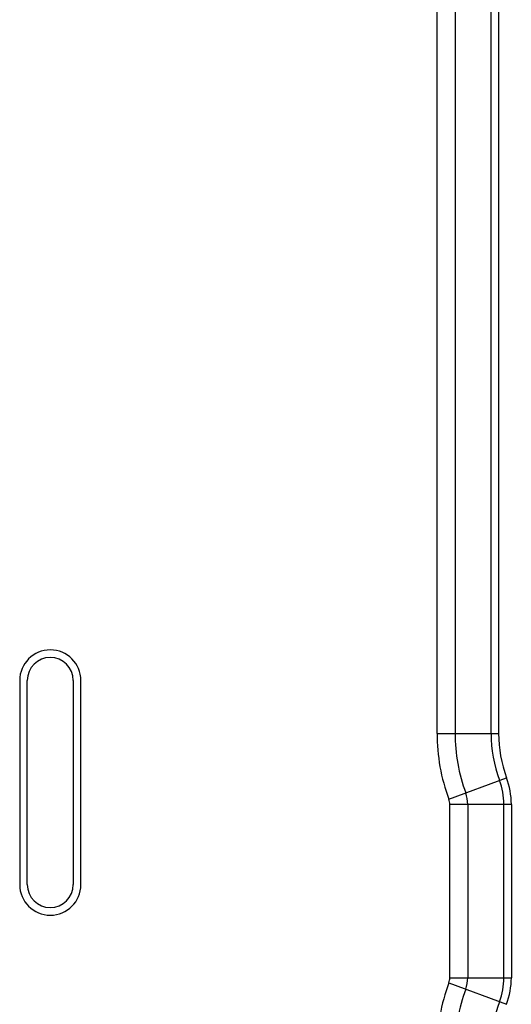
# Model space of a CAD drawing. Header units: millimetres. Extents: x 90 to 358, y 74 to 282.
# Tile 407 of 408: x 348 to 358, y 161 to 180. Entities that reach past the tile are written whole.
import ezdxf

# ---------------------------------------------------------------- set-up
doc = ezdxf.new("R2010")
doc.units = ezdxf.units.MM
doc.header["$LTSCALE"] = 23.1
doc.layers.add('20_ALL_FEATURES', color=7, linetype='CONTINUOUS')

msp = doc.modelspace()

# ---------------------------------------------------------------- linework, layer by layer
at = {"layer": '20_ALL_FEATURES'}
for p, q in [((356.267, 166.424), (356.267, 200.244)), ((356.62, 200.244), (356.62, 166.424)), ((357.327, 166.424), (357.327, 200.244)), ((357.474, 200.244), (357.474, 166.424)), ((348.086, 167.46), (348.086, 163.46)), ((348.236, 163.46), (348.236, 167.46)), ((349.136, 167.46), (349.136, 163.46)), ((349.286, 163.46), (349.286, 167.46)), ((356.267, 166.424), (357.474, 166.424)), ((356.498, 165.134), (357.63, 165.554)), ((357.724, 165.032), (356.517, 165.032)), ((356.517, 161.636), (356.517, 165.032)), ((356.87, 165.032), (356.87, 161.636)), ((357.577, 161.636), (357.577, 165.032)), ((357.724, 165.032), (357.724, 161.636)), ((356.498, 161.534), (357.63, 161.114)), ((356.517, 161.636), (357.724, 161.636))]:
    msp.add_line(p, q, dxfattribs=at)
for centre, radius, start, end in [((348.686, 167.46), 0.6, 0, 180), ((348.686, 167.46), 0.45, 0, 180), ((359.974, 166.424), 3.707, 180, 200.3641), ((359.974, 166.424), 3.354, 180, 200.3641), ((359.974, 166.424), 2.646, 180, 200.3641), ((359.974, 166.424), 2.5, 180, 200.3641), ((356.224, 165.032), 1.5, 0, 20.3641), ((356.224, 165.032), 1.354, 0, 20.3641), ((356.224, 165.032), 0.646, 0, 20.3641), ((356.224, 165.032), 0.293, 0, 20.3647), ((348.686, 163.46), 0.6, 180, 360), ((348.686, 163.46), 0.45, 180, 360), ((359.974, 160.244), 3.707, 159.6359, 180), ((356.224, 161.636), 0.293, 339.6351, 360), ((356.224, 161.636), 0.646, 339.6359, 360), ((356.224, 161.636), 1.354, 339.6359, 360), ((356.224, 161.636), 1.5, 339.6359, 360), ((359.974, 160.244), 3.354, 159.6359, 180), ((359.974, 160.244), 2.646, 159.6359, 180)]:
    msp.add_arc(centre, radius, start, end, dxfattribs=at)

doc.saveas('drawing.dxf')
